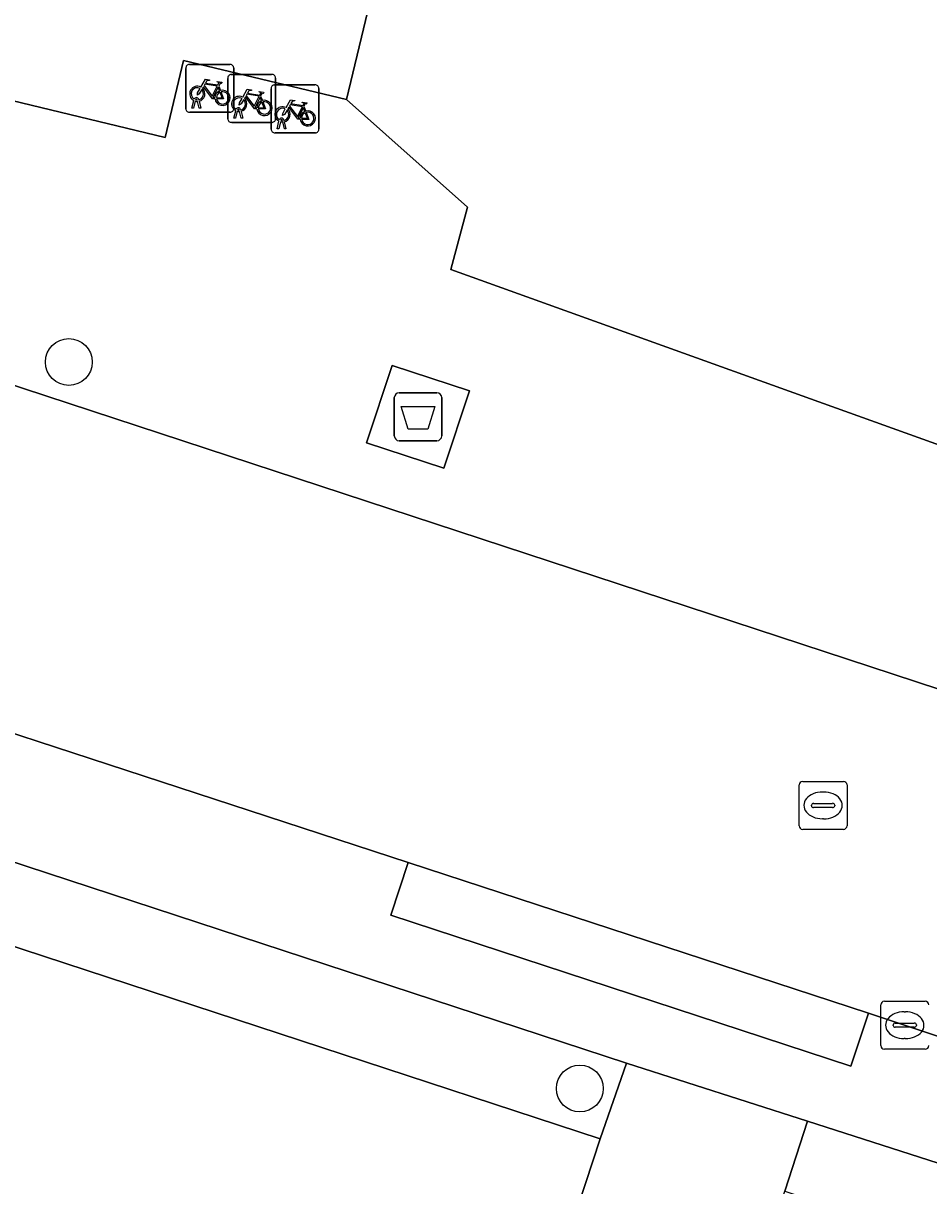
# Model space of a CAD drawing. Extents: x 162803 to 163818, y 381639 to 382475.
# Drawn here: x 163168.45 to 163187.35, y 382025.4 to 382049.67 of the extents above; entities that cross this region are included whole.
import ezdxf

# ---------------------------------------------------------------- set-up
doc = ezdxf.new("R2010")
doc.units = 0
for name, color, linetype in [('IMGEO_Afval_apart_plaats', 7, 'Continuous'), ('IMGEO_Boom', 7, 'Continuous'), ('IMGEO_Erf', 7, 'Continuous'), ('IMGEO_Fietsenrek', 7, 'Continuous'), ('IMGEO_Kolk', 7, 'Continuous'), ('IMGEO_Pand', 7, 'Continuous'), ('IMGEO_Rijbaan_lokaal_open', 7, 'Continuous'), ('IMGEO_Rioolput', 7, 'Continuous'), ('IMGEO_Voetpad_gesloten', 7, 'Continuous'), ('IMGEO_Voetpad_open', 7, 'Continuous')]:
    doc.layers.add(name, color=color, linetype=linetype)

msp = doc.modelspace()

# ---------------------------------------------------------------- linework, layer by layer
at = {"layer": 'IMGEO_Afval_apart_plaats'}
for p, q in [((163176.196, 382041.055), (163176.196, 382041.855)), ((163176.196, 382041.855), (163176.196, 382041.055)), ((163176.296, 382041.955), (163177.086, 382041.955)), ((163177.086, 382041.955), (163176.296, 382041.955)), ((163177.186, 382041.855), (163177.186, 382041.055)), ((163177.186, 382041.055), (163177.186, 382041.855)), ((163177.086, 382040.955), (163176.296, 382040.955)), ((163176.296, 382040.955), (163177.086, 382040.955))]:
    msp.add_line(p, q, dxfattribs=at)
msp.add_lwpolyline([(163176.339, 382041.669), (163177.043, 382041.669), (163176.894, 382041.199), (163176.488, 382041.199), (163176.339, 382041.669)], dxfattribs=at)
for centre, start, end in [((163176.296, 382041.855), 90, 180), ((163176.296, 382041.855), 90, 180), ((163177.086, 382041.855), 0, 90), ((163177.086, 382041.855), 360, 90), ((163176.296, 382041.055), 180, 270), ((163176.296, 382041.055), 180, 270), ((163177.086, 382041.055), 270, 0), ((163177.086, 382041.055), 270, 0)]:
    msp.add_arc(centre, 0.1, start, end, dxfattribs=at)
at = {"layer": 'IMGEO_Boom'}
for centre in [(163169.402, 382042.598), (163180.068, 382027.43)]:
    msp.add_circle(centre, 0.489, dxfattribs=at)
at = {"layer": 'IMGEO_Erf'}
msp.add_lwpolyline([(163213.268, 382084.245), (163214.102, 382086.634), (163213.244, 382086.941), (163211.845, 382087.442), (163199.364, 382091.852), (163192.529, 382094.267), (163186.777, 382096.299), (163186.218, 382093.918), (163175.197, 382048.077), (163177.725, 382045.829), (163177.379, 382044.53), (163184.882, 382041.832), (163192.269, 382039.176), (163195.367, 382038.062), (163195.426, 382038.245), (163195.801, 382038.331), (163197.559, 382038.734), (163198.696, 382038.994)], close=True, dxfattribs=at)
msp.add_lwpolyline([(163163.058, 382032.097), (163180.491, 382026.378), (163181.042, 382027.961), (163158.644, 382035.308)], dxfattribs=at)
at = {"layer": 'IMGEO_Fietsenrek'}
for p, q in [((163171.844, 382047.887), (163171.844, 382048.728)), ((163171.844, 382048.728), (163171.844, 382047.887)), ((163171.919, 382048.812), (163172.76, 382048.812)), ((163172.76, 382048.812), (163171.919, 382048.812)), ((163172.844, 382048.737), (163172.844, 382047.896)), ((163172.844, 382047.896), (163172.844, 382048.737)), ((163172.719, 382047.677), (163172.719, 382048.518)), ((163172.719, 382048.518), (163172.719, 382047.677)), ((163172.794, 382048.602), (163173.635, 382048.602)), ((163173.635, 382048.602), (163172.794, 382048.602)), ((163173.698, 382048.384), (163174.539, 382048.384)), ((163174.539, 382048.384), (163173.698, 382048.384)), ((163173.719, 382048.527), (163173.719, 382047.686)), ((163173.719, 382047.686), (163173.719, 382048.527)), ((163172.531, 382048.361), (163172.567, 382048.266)), ((163173.406, 382048.151), (163173.442, 382048.056)), ((163173.623, 382047.459), (163173.623, 382048.3)), ((163173.623, 382048.3), (163173.623, 382047.459)), ((163174.623, 382048.309), (163174.623, 382047.468)), ((163174.623, 382047.468), (163174.623, 382048.309)), ((163171.971, 382047.896), (163172.01, 382048.056)), ((163172.005, 382047.896), (163171.971, 382047.896)), ((163172.04, 382048.044), (163172.005, 382047.896)), ((163172.082, 382048.068), (163172.081, 382048.072)), ((163172.123, 382047.896), (163172.089, 382048.038)), ((163172.113, 382048.079), (163172.114, 382048.072)), ((163172.121, 382048.042), (163172.156, 382047.896)), ((163172.156, 382047.896), (163172.123, 382047.896)), ((163174.31, 382047.933), (163174.346, 382047.838)), ((163172.769, 382047.812), (163171.928, 382047.812)), ((163171.928, 382047.812), (163172.769, 382047.812)), ((163172.846, 382047.686), (163172.885, 382047.846)), ((163172.88, 382047.686), (163172.846, 382047.686)), ((163172.915, 382047.834), (163172.88, 382047.686)), ((163172.957, 382047.858), (163172.956, 382047.862)), ((163172.998, 382047.686), (163172.964, 382047.828)), ((163172.988, 382047.869), (163172.989, 382047.862)), ((163172.996, 382047.832), (163173.031, 382047.686)), ((163173.031, 382047.686), (163172.998, 382047.686)), ((163173.861, 382047.64), (163173.86, 382047.644)), ((163173.892, 382047.651), (163173.893, 382047.644)), ((163173.644, 382047.602), (163172.803, 382047.602)), ((163172.803, 382047.602), (163173.644, 382047.602)), ((163173.75, 382047.468), (163173.789, 382047.628)), ((163173.784, 382047.468), (163173.75, 382047.468)), ((163173.819, 382047.616), (163173.784, 382047.468)), ((163173.902, 382047.468), (163173.868, 382047.61)), ((163173.9, 382047.614), (163173.935, 382047.468)), ((163173.935, 382047.468), (163173.902, 382047.468)), ((163174.548, 382047.384), (163173.707, 382047.384)), ((163173.707, 382047.384), (163174.548, 382047.384))]:
    msp.add_line(p, q, dxfattribs=at)
for points in [[(163172.157, 382048.338), (163172.252, 382048.502), (163172.338, 382048.488), (163172.34, 382048.479), (163172.284, 382048.468), (163172.257, 382048.423), (163172.513, 382048.382)], [(163172.5, 382048.357), (163172.243, 382048.398), (163172.226, 382048.369), (163172.393, 382048.149), (163172.5, 382048.357)], [(163172.513, 382048.382), (163172.538, 382048.431), (163172.532, 382048.435), (163172.509, 382048.439), (163172.497, 382048.446), (163172.496, 382048.449), (163172.498, 382048.454), (163172.593, 382048.439), (163172.595, 382048.429), (163172.585, 382048.416), (163172.573, 382048.41), (163172.559, 382048.416), (163172.531, 382048.361)], [(163172.178, 382048.286), (163172.126, 382048.196), (163172.086, 382048.171), (163172.087, 382048.218), (163172.142, 382048.312)], [(163172.453, 382048.094), (163172.403, 382048.094), (163172.212, 382048.345), (163172.193, 382048.313)], [(163172.548, 382048.259), (163172.518, 382048.336), (163172.409, 382048.118), (163172.452, 382048.118)], [(163172.482, 382048.118), (163172.602, 382048.117), (163172.558, 382048.231)], [(163172.578, 382048.238), (163172.633, 382048.093), (163172.483, 382048.093)], [(163173.032, 382048.128), (163173.127, 382048.292), (163173.213, 382048.278), (163173.215, 382048.269), (163173.159, 382048.258), (163173.132, 382048.213), (163173.388, 382048.172)], [(163173.328, 382047.884), (163173.278, 382047.884), (163173.087, 382048.135), (163173.068, 382048.103)], [(163173.375, 382048.147), (163173.118, 382048.188), (163173.101, 382048.159), (163173.268, 382047.939), (163173.375, 382048.147)], [(163173.423, 382048.049), (163173.393, 382048.126), (163173.284, 382047.908), (163173.327, 382047.908)], [(163173.388, 382048.172), (163173.413, 382048.221), (163173.407, 382048.225), (163173.384, 382048.229), (163173.372, 382048.236), (163173.371, 382048.239), (163173.373, 382048.244), (163173.468, 382048.229), (163173.47, 382048.219), (163173.46, 382048.206), (163173.448, 382048.2), (163173.434, 382048.206), (163173.406, 382048.151)], [(163173.053, 382048.076), (163173.001, 382047.986), (163172.961, 382047.961), (163172.962, 382048.008), (163173.017, 382048.102)], [(163173.357, 382047.908), (163173.477, 382047.907), (163173.433, 382048.021)], [(163173.453, 382048.028), (163173.508, 382047.883), (163173.358, 382047.883)], [(163173.957, 382047.858), (163173.905, 382047.768), (163173.865, 382047.743), (163173.866, 382047.79), (163173.921, 382047.884)], [(163173.936, 382047.91), (163174.031, 382048.074), (163174.117, 382048.06), (163174.119, 382048.051), (163174.063, 382048.04), (163174.036, 382047.995), (163174.292, 382047.954)], [(163174.232, 382047.666), (163174.182, 382047.666), (163173.991, 382047.917), (163173.972, 382047.885)], [(163174.279, 382047.929), (163174.022, 382047.97), (163174.005, 382047.941), (163174.172, 382047.721), (163174.279, 382047.929)], [(163174.327, 382047.831), (163174.297, 382047.908), (163174.188, 382047.69), (163174.231, 382047.69)], [(163174.292, 382047.954), (163174.317, 382048.003), (163174.311, 382048.007), (163174.288, 382048.011), (163174.276, 382048.018), (163174.275, 382048.021), (163174.277, 382048.026), (163174.372, 382048.011), (163174.374, 382048.001), (163174.364, 382047.988), (163174.352, 382047.982), (163174.338, 382047.988), (163174.31, 382047.933)], [(163174.261, 382047.69), (163174.381, 382047.689), (163174.337, 382047.803)], [(163174.357, 382047.81), (163174.412, 382047.665), (163174.262, 382047.665)]]:
    msp.add_lwpolyline(points, dxfattribs=at)
for centre, radius, start, end in [((163171.922, 382048.734), 0.0779, 92.4484, 184.2845), ((163171.922, 382048.734), 0.0779, 92.4484, 184.2845), ((163172.766, 382048.734), 0.0779, 2.4484, 94.2845), ((163172.766, 382048.734), 0.0779, 2.4484, 94.2845), ((163172.797, 382048.524), 0.0779, 92.4484, 184.2845), ((163172.797, 382048.524), 0.0779, 92.4484, 184.2845), ((163173.701, 382048.306), 0.0779, 92.4484, 184.2845), ((163173.701, 382048.306), 0.0779, 92.4484, 184.2845), ((163173.641, 382048.524), 0.0779, 2.4484, 94.2845), ((163173.641, 382048.524), 0.0779, 2.4484, 94.2845), ((163174.545, 382048.306), 0.0779, 2.4484, 94.2845), ((163174.545, 382048.306), 0.0779, 2.4484, 94.2845), ((163172.084, 382048.197), 0.159, 62.6766, 242.1369), ((163172.084, 382048.197), 0.129, 63.3192, 238.903), ((163172.084, 382048.197), 0.129, 283.6043, 43.4302), ((163172.084, 382048.197), 0.159, 283.5766, 46.6042), ((163172.611, 382048.113), 0.159, 113.3408, 178.3217), ((163172.611, 382048.113), 0.159, 187.0065, 105.7708), ((163172.611, 382048.113), 0.129, 113.923, 177.9556), ((163172.611, 382048.113), 0.129, 188.6715, 104.5883), ((163172.959, 382047.987), 0.159, 62.6766, 242.1369), ((163171.922, 382047.89), 0.0779, 182.4484, 274.2845), ((163171.922, 382047.89), 0.0779, 182.4484, 274.2845), ((163172.064, 382048.068), 0.0499, 12.8025, 158.6934), ((163172.084, 382048.197), 0.159, 253.9967, 271.7867), ((163172.064, 382048.068), 0.0174, 12.8025, 163.4502), ((163172.084, 382048.197), 0.129, 253.415, 269.0204), ((163172.766, 382047.89), 0.0779, 272.4484, 4.2845), ((163172.766, 382047.89), 0.0779, 272.4484, 4.2845), ((163172.959, 382047.987), 0.129, 63.3192, 238.903), ((163172.939, 382047.858), 0.0499, 12.8025, 158.6934), ((163172.959, 382047.987), 0.129, 283.6043, 43.4302), ((163172.959, 382047.987), 0.159, 283.5766, 46.6042), ((163173.486, 382047.903), 0.159, 113.3408, 178.3217), ((163173.486, 382047.903), 0.159, 187.0065, 105.7708), ((163173.486, 382047.903), 0.129, 113.923, 177.9556), ((163173.486, 382047.903), 0.129, 188.6715, 104.5883), ((163173.863, 382047.769), 0.159, 62.6766, 242.1369), ((163173.863, 382047.769), 0.129, 63.3192, 238.903), ((163173.863, 382047.769), 0.159, 283.5766, 46.6042), ((163172.797, 382047.68), 0.0779, 182.4484, 274.2845), ((163172.797, 382047.68), 0.0779, 182.4484, 274.2845), ((163172.959, 382047.987), 0.159, 253.9967, 271.7867), ((163172.939, 382047.858), 0.0174, 12.8025, 163.4502), ((163172.959, 382047.987), 0.129, 253.415, 269.0204), ((163173.641, 382047.68), 0.0779, 272.4484, 4.2845), ((163173.641, 382047.68), 0.0779, 272.4484, 4.2845), ((163173.843, 382047.64), 0.0499, 12.8025, 158.6934), ((163173.843, 382047.64), 0.0174, 12.8025, 163.4502), ((163173.863, 382047.769), 0.129, 253.415, 269.0204), ((163173.863, 382047.769), 0.129, 283.6043, 43.4302), ((163174.39, 382047.685), 0.159, 113.3408, 178.3217), ((163174.39, 382047.685), 0.159, 187.0065, 105.7708), ((163174.39, 382047.685), 0.129, 113.923, 177.9556), ((163174.39, 382047.685), 0.129, 188.6715, 104.5883), ((163173.701, 382047.462), 0.0779, 182.4484, 274.2845), ((163173.701, 382047.462), 0.0779, 182.4484, 274.2845), ((163173.863, 382047.769), 0.159, 253.9967, 271.7867), ((163174.545, 382047.462), 0.0779, 272.4484, 4.2845), ((163174.545, 382047.462), 0.0779, 272.4484, 4.2845)]:
    msp.add_arc(centre, radius, start, end, dxfattribs=at)
at = {"layer": 'IMGEO_Kolk'}
for p, q in [((163186.426, 382029.251), (163187.278, 382029.251)), ((163186.351, 382028.325), (163186.351, 382029.177)), ((163186.839, 382029.031), (163186.864, 382029.031)), ((163186.61, 382028.745), (163186.61, 382028.757)), ((163187.048, 382028.708), (163186.65, 382028.708)), ((163186.653, 382028.794), (163187.051, 382028.794)), ((163187.094, 382028.757), (163187.094, 382028.745)), ((163186.862, 382028.471), (163186.837, 382028.471)), ((163187.278, 382028.251), (163186.426, 382028.251))]:
    msp.add_line(p, q, dxfattribs=at)
for points in [[(163186.426, 382029.251), (163187.278, 382029.251)], [(163186.351, 382028.325), (163186.351, 382029.177)], [(163187.278, 382028.251), (163186.426, 382028.251)]]:
    msp.add_lwpolyline(points, dxfattribs=at)
for centre, radius, start, end in [((163186.428, 382029.175), 0.0765, 91.552, 178.448), ((163186.428, 382029.175), 0.0765, 91.552, 178.448), ((163187.276, 382029.175), 0.0765, 1.552, 88.448), ((163187.276, 382029.175), 0.0765, 1.552, 88.448), ((163186.65, 382028.754), 0.0403, 85.8775, 175.7526), ((163186.647, 382028.744), 0.0366, 178.938, 274.7102), ((163187.051, 382028.751), 0.043, 264.8664, 352.4533), ((163187.055, 382028.756), 0.0386, 1.7309, 96.639), ((163186.428, 382028.327), 0.0765, 181.552, 268.448), ((163186.428, 382028.327), 0.0765, 181.552, 268.448), ((163187.276, 382028.327), 0.0765, 271.552, 358.448), ((163187.276, 382028.327), 0.0765, 271.552, 358.448)]:
    msp.add_arc(centre, radius, start, end, dxfattribs=at)
for centre, major_axis, ratio, start_param, end_param in [((163186.838, 382028.751), (-0.387, 0.002), 0.722429, 4.712389, 7.853982), ((163186.863, 382028.751), (-0.39, 0.002), 0.717154, 1.570796, 4.712389)]:
    msp.add_ellipse(centre, major_axis=major_axis, ratio=ratio, start_param=start_param, end_param=end_param, dxfattribs=at)
at = {"layer": 'IMGEO_Pand'}
for points in [[(163177.644, 382098.685), (163177.029, 382096.127), (163177.779, 382095.946), (163167.324, 382052.459), (163166.071, 382052.76), (163165.45, 382050.178), (163165.388, 382049.919), (163167.09, 382049.51), (163166.822, 382048.392), (163171.412, 382047.289), (163171.798, 382048.894), (163175.197, 382048.077), (163186.218, 382093.918), (163183.399, 382094.595), (163183.96, 382096.93)], [(163180.491, 382026.378), (163163.058, 382032.097), (163161.135, 382026.232), (163159.709, 382026.7), (163158.7, 382023.623), (163158.916, 382023.552), (163156.254, 382015.436), (163159.522, 382014.364), (163158.189, 382010.298), (163161.724, 382007.587), (163164.916, 382011.705), (163166.441, 382011.205), (163169.402, 382020.229), (163177.593, 382017.542), (163178.496, 382020.295)]]:
    msp.add_lwpolyline(points, close=True, dxfattribs=at)
at = {"layer": 'IMGEO_Rijbaan_lokaal_open'}
msp.add_lwpolyline([(163159.5, 382037.762), (163159.567, 382037.737), (163160.645, 382037.327), (163176.484, 382032.15), (163186.097, 382029.003), (163194.957, 382026.049), (163197.135, 382032.623), (163161.734, 382044.254)], dxfattribs=at)
msp.add_lwpolyline([(163194.661, 382015.061), (163191.569, 382016.089), (163188.476, 382017.118), (163185.384, 382018.146), (163182.315, 382019.166), (163184.35, 382025.284), (163184.822, 382026.746), (163181.042, 382027.961), (163180.491, 382026.378), (163178.496, 382020.295), (163177.593, 382017.542), (163175.702, 382012.106), (163183.546, 382007.944), (163184.568, 382005.768), (163188.246, 382003.821), (163195.262, 382000.089), (163196.015, 382001.328), (163200.707, 382013.051), (163197.753, 382014.033)], close=True, dxfattribs=at)
at = {"layer": 'IMGEO_Rioolput'}
for p, q in [((163184.721, 382033.841), (163185.573, 382033.841)), ((163184.646, 382032.915), (163184.646, 382033.767)), ((163185.134, 382033.621), (163185.159, 382033.621)), ((163185.647, 382033.767), (163185.647, 382032.915)), ((163184.905, 382033.335), (163184.905, 382033.347)), ((163184.948, 382033.384), (163185.346, 382033.384)), ((163185.389, 382033.347), (163185.389, 382033.335)), ((163185.343, 382033.298), (163184.945, 382033.298)), ((163185.573, 382032.841), (163184.721, 382032.841)), ((163185.157, 382033.061), (163185.132, 382033.061))]:
    msp.add_line(p, q, dxfattribs=at)
for points in [[(163184.721, 382033.841), (163185.573, 382033.841)], [(163184.646, 382032.915), (163184.646, 382033.767)], [(163185.647, 382033.767), (163185.647, 382032.915)], [(163185.573, 382032.841), (163184.721, 382032.841)]]:
    msp.add_lwpolyline(points, dxfattribs=at)
for centre, radius, start, end in [((163184.723, 382033.765), 0.0765, 91.552, 178.448), ((163184.723, 382033.765), 0.0765, 91.552, 178.448), ((163185.571, 382033.765), 0.0765, 1.552, 88.448), ((163185.571, 382033.765), 0.0765, 1.552, 88.448), ((163184.945, 382033.344), 0.0403, 85.8775, 175.7526), ((163184.942, 382033.334), 0.0366, 178.938, 274.7102), ((163185.346, 382033.341), 0.043, 264.8664, 352.4533), ((163185.35, 382033.346), 0.0386, 1.7309, 96.639), ((163184.723, 382032.917), 0.0765, 181.552, 268.448), ((163184.723, 382032.917), 0.0765, 181.552, 268.448), ((163185.571, 382032.917), 0.0765, 271.552, 358.448), ((163185.571, 382032.917), 0.0765, 271.552, 358.448)]:
    msp.add_arc(centre, radius, start, end, dxfattribs=at)
for centre, major_axis, ratio, start_param, end_param in [((163185.133, 382033.341), (-0.387, 0.002), 0.722429, 4.712389, 7.853982), ((163185.158, 382033.341), (-0.39, 0.002), 0.717154, 1.570796, 4.712389)]:
    msp.add_ellipse(centre, major_axis=major_axis, ratio=ratio, start_param=start_param, end_param=end_param, dxfattribs=at)
at = {"layer": 'IMGEO_Voetpad_gesloten'}
msp.add_lwpolyline([(163177.764, 382041.996), (163176.15, 382042.528), (163175.618, 382040.914), (163177.232, 382040.382)], close=True, dxfattribs=at)
at = {"layer": 'IMGEO_Voetpad_open'}
for points in [[(163214.849, 382032.74), (163214.452, 382033.974), (163209.453, 382035.511), (163208.165, 382035.907), (163206.762, 382036.359), (163206.362, 382035.122), (163201.882, 382036.573), (163202.291, 382037.836), (163198.696, 382038.994), (163197.559, 382038.734), (163195.801, 382038.331), (163195.426, 382038.245), (163195.367, 382038.062), (163192.269, 382039.176), (163184.882, 382041.832), (163177.379, 382044.53), (163177.725, 382045.829), (163175.197, 382048.077), (163171.798, 382048.894), (163171.412, 382047.289), (163166.822, 382048.392)], [(163161.734, 382044.254), (163197.135, 382032.623), (163200.444, 382031.53), (163208.637, 382028.823), (163209.414, 382028.496), (163209.865, 382029.593), (163221.055, 382025.109), (163220.636, 382023.993), (163241.137, 382015.775), (163244.386, 382014.495), (163257.778, 382009.046), (163258.164, 382010.136), (163269.369, 382005.691), (163268.89, 382004.622), (163276.65, 382001.485), (163297.139, 381992.593), (163300.295, 381991.223), (163309.414, 381987.243), (163309.902, 381988.367), (163319.822, 381984.046), (163319.351, 381982.939), (163334.063, 381976.602), (163337.225, 381975.21), (163360.196, 381965.225)], [(163205.64, 382022.508), (163198.267, 382024.955), (163194.957, 382026.049), (163186.097, 382029.003), (163185.727, 382027.896), (163176.126, 382031.046), (163176.484, 382032.15), (163160.645, 382037.327)], [(163158.644, 382035.308), (163181.042, 382027.961), (163184.822, 382026.746), (163205.535, 382020.087), (163209.059, 382018.648), (163211.707, 382017.585), (163215.193, 382016.205), (163217.823, 382015.15), (163221.371, 382013.688), (163224.003, 382012.631), (163227.556, 382011.225), (163230.183, 382010.171), (163233.684, 382008.844), (163236.272, 382007.805), (163239.828, 382006.352), (163242.351, 382005.34), (163245.996, 382003.83), (163248.776, 382002.714), (163255.605, 382000), (163270.341, 381994.144), (163272.574, 381993.14)]]:
    msp.add_lwpolyline(points, dxfattribs=at)
for points in [[(163177.232, 382040.382), (163175.618, 382040.914), (163176.15, 382042.528), (163177.764, 382041.996)], [(163176.126, 382031.046), (163185.727, 382027.896), (163186.097, 382029.003), (163176.484, 382032.15)], [(163184.35, 382025.284), (163187.442, 382024.256), (163190.535, 382023.228), (163193.627, 382022.199), (163196.72, 382021.171), (163199.812, 382020.143), (163202.904, 382019.115), (163202.855, 382018.967), (163204.774, 382018.279), (163205.535, 382020.087), (163184.822, 382026.746)]]:
    msp.add_lwpolyline(points, close=True, dxfattribs=at)

doc.saveas('drawing.dxf')
